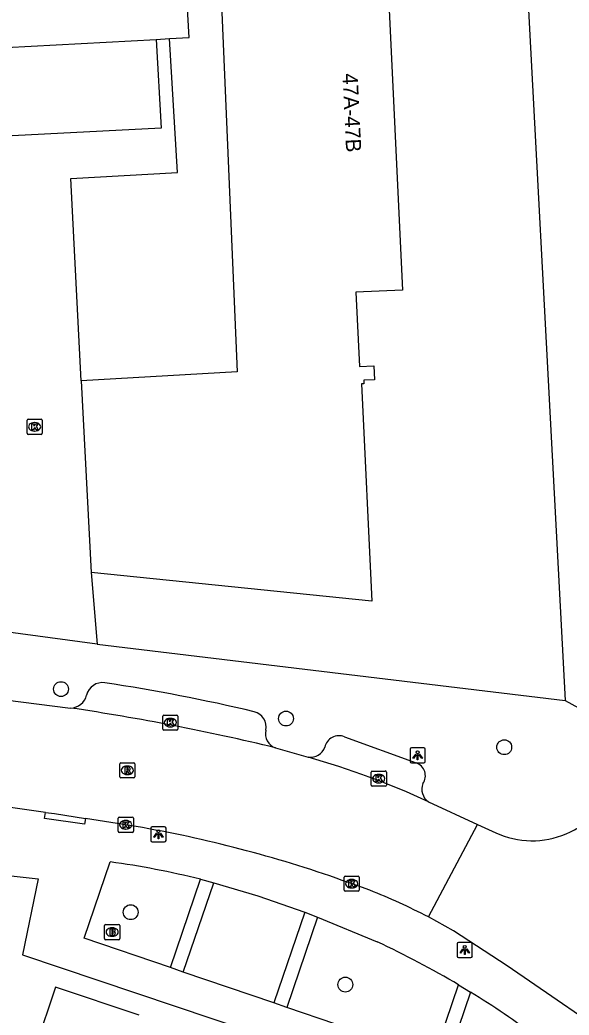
# Model space of a CAD drawing. Extents: x 158087 to 159494, y 382905 to 383981.
# Drawn here: x 158633.6 to 158669.7, y 383427.4 to 383492.8 of the extents above; entities that cross this region are included whole.
import ezdxf

# ---------------------------------------------------------------- set-up
doc = ezdxf.new("R2010")
doc.units = 0
for name, color, linetype in [('IMGEO_Boom', 7, 'Continuous'), ('IMGEO_Brandkraan', 7, 'Continuous'), ('IMGEO_Kolk', 7, 'Continuous'), ('IMGEO_Lichtpunt', 7, 'Continuous'), ('IMGEO_Pand', 7, 'Continuous'), ('IMGEO_Pand_nummerreeks', 7, 'Continuous'), ('IMGEO_Rijbaan_lokaal_open', 7, 'Continuous'), ('IMGEO_Rioolput', 7, 'Continuous'), ('IMGEO_Voetpad_open', 7, 'Continuous')]:
    doc.layers.add(name, color=color, linetype=linetype)

msp = doc.modelspace()

# ---------------------------------------------------------------- linework, layer by layer
at = {"layer": 'IMGEO_Boom'}
for centre in [(158636.284, 383448.813), (158651.099, 383446.878), (158665.464, 383444.993), (158640.874, 383434.146), (158655.003, 383429.386)]:
    msp.add_circle(centre, 0.489, dxfattribs=at)
at = {"layer": 'IMGEO_Brandkraan'}
for p, q in [((158639.151, 383432.412), (158639.151, 383433.264)), ((158639.226, 383433.338), (158640.078, 383433.338)), ((158639.639, 383433.118), (158639.664, 383433.118)), ((158640.152, 383433.264), (158640.152, 383432.412)), ((158640.078, 383432.338), (158639.226, 383432.338)), ((158639.662, 383432.558), (158639.637, 383432.558))]:
    msp.add_line(p, q, dxfattribs=at)
for points in [[(158639.151, 383432.412), (158639.151, 383433.264)], [(158639.226, 383433.338), (158640.078, 383433.338)], [(158639.499, 383433.038), (158639.499, 383432.638), (158639.712, 383432.638)], [(158639.73, 383433.038), (158639.499, 383433.038)], [(158639.678, 383432.957), (158639.624, 383432.957), (158639.624, 383432.881)], [(158639.624, 383432.881), (158639.677, 383432.881)], [(158639.686, 383432.805), (158639.624, 383432.805), (158639.624, 383432.724)], [(158640.152, 383433.264), (158640.152, 383432.412)], [(158640.078, 383432.338), (158639.226, 383432.338)], [(158639.624, 383432.724), (158639.686, 383432.724)]]:
    msp.add_lwpolyline(points, dxfattribs=at)
for centre, radius, start, end in [((158639.228, 383433.262), 0.0765, 91.55205, 178.44795), ((158639.228, 383433.262), 0.0765, 91.55205, 178.44795), ((158639.679, 383432.919), 0.0379, 267.82845, 90.93552), ((158639.687, 383432.764), 0.0404, 269.87594, 90.50774), ((158639.734, 383432.893), 0.145, 59.4692, 91.53667), ((158639.759, 383432.94), 0.0922, 285.51372, 58.15012), ((158639.764, 383432.748), 0.105, 301.31148, 78.98903), ((158640.076, 383433.262), 0.0765, 1.55205, 88.44795), ((158640.076, 383433.262), 0.0765, 1.55205, 88.44795), ((158639.228, 383432.414), 0.0765, 181.55205, 268.44795), ((158639.228, 383432.414), 0.0765, 181.55205, 268.44795), ((158639.718, 383432.889), 0.251, 268.66757, 293.53466), ((158640.076, 383432.414), 0.0765, 271.55205, 358.44795), ((158640.076, 383432.414), 0.0765, 271.55205, 358.44795)]:
    msp.add_arc(centre, radius, start, end, dxfattribs=at)
for centre, major_axis, ratio, start_param, end_param in [((158639.638, 383432.838), (-0.387, 0.002), 0.722429, 4.712389, 7.853982), ((158639.663, 383432.838), (-0.39, 0.002), 0.717154, 1.570796, 4.712389)]:
    msp.add_ellipse(centre, major_axis=major_axis, ratio=ratio, start_param=start_param, end_param=end_param, dxfattribs=at)
at = {"layer": 'IMGEO_Kolk'}
for p, q in [((158634.05, 383465.635), (158634.05, 383466.487)), ((158634.125, 383466.561), (158634.977, 383466.561)), ((158634.538, 383466.341), (158634.563, 383466.341)), ((158635.051, 383466.487), (158635.051, 383465.635)), ((158634.977, 383465.561), (158634.125, 383465.561)), ((158634.561, 383465.781), (158634.536, 383465.781)), ((158642.985, 383446.184), (158642.985, 383447.036)), ((158643.06, 383447.11), (158643.912, 383447.11)), ((158643.473, 383446.89), (158643.498, 383446.89)), ((158643.986, 383447.036), (158643.986, 383446.184)), ((158643.912, 383446.11), (158643.06, 383446.11)), ((158643.496, 383446.33), (158643.471, 383446.33)), ((158656.702, 383442.502), (158656.702, 383443.354)), ((158656.777, 383443.428), (158657.629, 383443.428)), ((158657.703, 383443.354), (158657.703, 383442.502)), ((158657.213, 383442.648), (158657.188, 383442.648)), ((158657.19, 383443.208), (158657.215, 383443.208)), ((158657.629, 383442.428), (158656.777, 383442.428)), ((158640.048, 383439.468), (158640.048, 383440.32)), ((158640.123, 383440.394), (158640.975, 383440.394)), ((158640.536, 383440.174), (158640.561, 383440.174)), ((158641.049, 383440.32), (158641.049, 383439.468)), ((158640.975, 383439.394), (158640.123, 383439.394)), ((158640.559, 383439.614), (158640.534, 383439.614)), ((158654.923, 383435.592), (158654.923, 383436.444)), ((158654.998, 383436.518), (158655.85, 383436.518)), ((158655.411, 383436.298), (158655.436, 383436.298)), ((158655.924, 383436.444), (158655.924, 383435.592)), ((158655.85, 383435.518), (158654.998, 383435.518)), ((158655.434, 383435.738), (158655.409, 383435.738))]:
    msp.add_line(p, q, dxfattribs=at)
for points in [[(158634.05, 383465.635), (158634.05, 383466.487)], [(158634.125, 383466.561), (158634.977, 383466.561)], [(158634.371, 383466.261), (158634.494, 383466.261), (158634.494, 383466.11), (158634.624, 383466.261), (158634.788, 383466.261), (158634.642, 383466.11), (158634.795, 383465.861), (158634.643, 383465.861), (158634.558, 383466.025), (158634.494, 383465.958), (158634.494, 383465.861), (158634.371, 383465.861), (158634.371, 383466.261)], [(158635.051, 383466.487), (158635.051, 383465.635)], [(158634.977, 383465.561), (158634.125, 383465.561)], [(158642.985, 383446.184), (158642.985, 383447.036)], [(158643.06, 383447.11), (158643.912, 383447.11)], [(158643.306, 383446.81), (158643.429, 383446.81), (158643.429, 383446.659), (158643.559, 383446.81), (158643.723, 383446.81), (158643.577, 383446.659), (158643.73, 383446.41), (158643.578, 383446.41), (158643.493, 383446.574), (158643.429, 383446.507), (158643.429, 383446.41), (158643.306, 383446.41), (158643.306, 383446.81)], [(158643.986, 383447.036), (158643.986, 383446.184)], [(158643.912, 383446.11), (158643.06, 383446.11)], [(158656.702, 383442.502), (158656.702, 383443.354)], [(158656.777, 383443.428), (158657.629, 383443.428)], [(158657.703, 383443.354), (158657.703, 383442.502)], [(158657.023, 383443.128), (158657.146, 383443.128), (158657.146, 383442.977), (158657.276, 383443.128), (158657.44, 383443.128), (158657.294, 383442.977), (158657.447, 383442.728), (158657.295, 383442.728), (158657.21, 383442.892), (158657.146, 383442.825), (158657.146, 383442.728), (158657.023, 383442.728), (158657.023, 383443.128)], [(158657.629, 383442.428), (158656.777, 383442.428)], [(158640.048, 383439.468), (158640.048, 383440.32)], [(158640.123, 383440.394), (158640.975, 383440.394)], [(158640.369, 383440.094), (158640.492, 383440.094), (158640.492, 383439.943), (158640.622, 383440.094), (158640.786, 383440.094), (158640.64, 383439.943), (158640.793, 383439.694), (158640.641, 383439.694), (158640.556, 383439.858), (158640.492, 383439.791), (158640.492, 383439.694), (158640.369, 383439.694), (158640.369, 383440.094)], [(158641.049, 383440.32), (158641.049, 383439.468)], [(158640.975, 383439.394), (158640.123, 383439.394)], [(158654.923, 383435.592), (158654.923, 383436.444)], [(158654.998, 383436.518), (158655.85, 383436.518)], [(158655.244, 383436.218), (158655.367, 383436.218), (158655.367, 383436.067), (158655.497, 383436.218), (158655.661, 383436.218), (158655.515, 383436.067), (158655.668, 383435.818), (158655.516, 383435.818), (158655.431, 383435.982), (158655.367, 383435.915), (158655.367, 383435.818), (158655.244, 383435.818), (158655.244, 383436.218)], [(158655.924, 383436.444), (158655.924, 383435.592)], [(158655.85, 383435.518), (158654.998, 383435.518)]]:
    msp.add_lwpolyline(points, dxfattribs=at)
for centre, start, end in [((158634.127, 383466.485), 91.55205, 178.44795), ((158634.127, 383466.485), 91.55205, 178.44795), ((158634.975, 383466.485), 1.55205, 88.44795), ((158634.975, 383466.485), 1.55205, 88.44795), ((158634.127, 383465.637), 181.55205, 268.44795), ((158634.127, 383465.637), 181.55205, 268.44795), ((158634.975, 383465.637), 271.55205, 358.44795), ((158634.975, 383465.637), 271.55205, 358.44795), ((158643.062, 383447.034), 91.55205, 178.44795), ((158643.062, 383447.034), 91.55205, 178.44795), ((158643.91, 383447.034), 1.55205, 88.44795), ((158643.91, 383447.034), 1.55205, 88.44795), ((158643.062, 383446.186), 181.55205, 268.44795), ((158643.062, 383446.186), 181.55205, 268.44795), ((158643.91, 383446.186), 271.55205, 358.44795), ((158643.91, 383446.186), 271.55205, 358.44795), ((158656.779, 383443.352), 91.55205, 178.44795), ((158656.779, 383443.352), 91.55205, 178.44795), ((158657.627, 383443.352), 1.55205, 88.44795), ((158657.627, 383443.352), 1.55205, 88.44795), ((158656.779, 383442.504), 181.55205, 268.44795), ((158656.779, 383442.504), 181.55205, 268.44795), ((158657.627, 383442.504), 271.55205, 358.44795), ((158657.627, 383442.504), 271.55205, 358.44795), ((158640.125, 383440.318), 91.55205, 178.44795), ((158640.125, 383440.318), 91.55205, 178.44795), ((158640.973, 383440.318), 1.55205, 88.44795), ((158640.973, 383440.318), 1.55205, 88.44795), ((158640.125, 383439.47), 181.55205, 268.44795), ((158640.125, 383439.47), 181.55205, 268.44795), ((158640.973, 383439.47), 271.55205, 358.44795), ((158640.973, 383439.47), 271.55205, 358.44795), ((158655, 383436.442), 91.55205, 178.44795), ((158655, 383436.442), 91.55205, 178.44795), ((158655.848, 383436.442), 1.55205, 88.44795), ((158655.848, 383436.442), 1.55205, 88.44795), ((158655, 383435.594), 181.55205, 268.44795), ((158655, 383435.594), 181.55205, 268.44795), ((158655.848, 383435.594), 271.55205, 358.44795), ((158655.848, 383435.594), 271.55205, 358.44795)]:
    msp.add_arc(centre, 0.0765, start, end, dxfattribs=at)
for centre, major_axis, ratio, start_param, end_param in [((158634.537, 383466.061), (-0.387, 0.002), 0.722429, 4.712389, 7.853982), ((158634.562, 383466.061), (-0.39, 0.002), 0.717154, 1.570796, 4.712389), ((158643.472, 383446.61), (-0.387, 0.002), 0.722429, 4.712389, 7.853982), ((158643.497, 383446.61), (-0.39, 0.002), 0.717154, 1.570796, 4.712389), ((158657.189, 383442.928), (-0.387, 0.002), 0.722429, 4.712389, 7.853982), ((158657.214, 383442.928), (-0.39, 0.002), 0.717154, 1.570796, 4.712389), ((158640.535, 383439.894), (-0.387, 0.002), 0.722429, 4.712389, 7.853982), ((158640.56, 383439.894), (-0.39, 0.002), 0.717154, 1.570796, 4.712389), ((158655.41, 383436.018), (-0.387, 0.002), 0.722429, 4.712389, 7.853982), ((158655.435, 383436.018), (-0.39, 0.002), 0.717154, 1.570796, 4.712389)]:
    msp.add_ellipse(centre, major_axis=major_axis, ratio=ratio, start_param=start_param, end_param=end_param, dxfattribs=at)
at = {"layer": 'IMGEO_Lichtpunt'}
for p, q in [((158659.264, 383444.867), (158659.264, 383444.06)), ((158659.264, 383444.867), (158659.264, 383444.06)), ((158660.166, 383444.962), (158659.358, 383444.962)), ((158660.166, 383444.962), (158659.358, 383444.962)), ((158660.26, 383444.06), (158660.26, 383444.867)), ((158660.26, 383444.06), (158660.26, 383444.867)), ((158659.358, 383443.966), (158660.166, 383443.966)), ((158659.358, 383443.966), (158660.166, 383443.966)), ((158642.205, 383439.673), (158642.205, 383438.866)), ((158642.205, 383439.673), (158642.205, 383438.866)), ((158643.107, 383439.768), (158642.299, 383439.768)), ((158643.107, 383439.768), (158642.299, 383439.768)), ((158643.201, 383438.866), (158643.201, 383439.673)), ((158643.201, 383438.866), (158643.201, 383439.673)), ((158642.299, 383438.772), (158643.107, 383438.772)), ((158642.299, 383438.772), (158643.107, 383438.772)), ((158663.27, 383432.162), (158662.462, 383432.162)), ((158663.27, 383432.162), (158662.462, 383432.162)), ((158662.368, 383432.067), (158662.368, 383431.26)), ((158662.368, 383432.067), (158662.368, 383431.26)), ((158663.364, 383431.26), (158663.364, 383432.067)), ((158663.364, 383431.26), (158663.364, 383432.067)), ((158662.462, 383431.166), (158663.27, 383431.166)), ((158662.462, 383431.166), (158663.27, 383431.166))]:
    msp.add_line(p, q, dxfattribs=at)
for points in [[(158659.638, 383444.531), (158659.677, 383444.503), (158659.489, 383444.241), (158659.451, 383444.268), (158659.638, 383444.531)], [(158659.74, 383444.483), (158659.787, 383444.483), (158659.787, 383444.161), (158659.74, 383444.161), (158659.74, 383444.483)], [(158659.85, 383444.503), (158659.888, 383444.53), (158660.075, 383444.268), (158660.036, 383444.24), (158659.85, 383444.503)], [(158642.579, 383439.337), (158642.618, 383439.309), (158642.43, 383439.047), (158642.392, 383439.074), (158642.579, 383439.337)], [(158642.791, 383439.309), (158642.829, 383439.336), (158643.016, 383439.074), (158642.977, 383439.046), (158642.791, 383439.309)], [(158642.681, 383439.289), (158642.728, 383439.289), (158642.728, 383438.967), (158642.681, 383438.967), (158642.681, 383439.289)], [(158662.742, 383431.731), (158662.781, 383431.703), (158662.593, 383431.441), (158662.555, 383431.468), (158662.742, 383431.731)], [(158662.844, 383431.683), (158662.891, 383431.683), (158662.891, 383431.361), (158662.844, 383431.361), (158662.844, 383431.683)], [(158662.954, 383431.703), (158662.992, 383431.73), (158663.179, 383431.468), (158663.14, 383431.44), (158662.954, 383431.703)]]:
    msp.add_lwpolyline(points, dxfattribs=at)
for centre in [(158659.763, 383444.665), (158642.704, 383439.471), (158662.867, 383431.865)]:
    msp.add_circle(centre, 0.0994, dxfattribs=at)
for centre, start, end in [((158659.358, 383444.867), 90, 180), ((158659.358, 383444.867), 90, 180), ((158660.166, 383444.867), 0, 90), ((158660.166, 383444.867), 0, 90), ((158659.358, 383444.06), 180, 270), ((158659.358, 383444.06), 180, 270), ((158660.166, 383444.06), 270, 0), ((158660.166, 383444.06), 270, 360), ((158642.299, 383439.673), 90, 180), ((158642.299, 383439.673), 90, 180), ((158643.107, 383439.673), 0, 90), ((158643.107, 383439.673), 0, 90), ((158642.299, 383438.866), 180, 270), ((158642.299, 383438.866), 180, 270), ((158643.107, 383438.866), 270, 0), ((158643.107, 383438.866), 270, 360), ((158662.462, 383432.067), 90, 180), ((158662.462, 383432.067), 90, 180), ((158663.27, 383432.067), 0, 90), ((158663.27, 383432.067), 0, 90), ((158662.462, 383431.26), 180, 270), ((158662.462, 383431.26), 180, 270), ((158663.27, 383431.26), 270, 0), ((158663.27, 383431.26), 270, 360)]:
    msp.add_arc(centre, 0.0946, start, end, dxfattribs=at)
at = {"layer": 'IMGEO_Pand'}
for points in [[(158643.439, 383491.582), (158644.734, 383491.659), (158644.238, 383500), (158644, 383504.009), (158613.175, 383502.059), (158613.305, 383500), (158613.939, 383489.984), (158629.826, 383490.845), (158631.02, 383490.909), (158642.554, 383491.534)], [(158652.357, 383502.827), (158654.173, 383502.913), (158654.312, 383500), (158654.497, 383496.111), (158657.764, 383496.267), (158658.774, 383475.051), (158655.697, 383474.905), (158655.929, 383470.015), (158656.879, 383470.06), (158656.922, 383469.151), (158656.222, 383469.118), (158656.232, 383468.894), (158656.07, 383468.886), (158656.747, 383454.587), (158638.28, 383456.476)], [(158646.481, 383502.547), (158646.59, 383500), (158647.886, 383469.682), (158637.621, 383469.091)], [(158642.554, 383491.534), (158643.439, 383491.582)], [(158637.621, 383469.091), (158638.28, 383456.476)], [(158641.434, 383427.374), (158635.92, 383429.224), (158634.627, 383425.368), (158630.489, 383425.806), (158629.838, 383420.849), (158629.75, 383420.092), (158632.921, 383419.736), (158633.15, 383420.419), (158638.498, 383418.625)]]:
    msp.add_lwpolyline(points, dxfattribs=at)
at = {"layer": 'IMGEO_Rijbaan_lokaal_open'}
for points in [[(158612.572, 383450.573), (158614.131, 383450.388), (158632.61, 383448.11), (158636.92, 383447.57)], [(158650.409, 383444.952), (158652.566, 383444.338)], [(158635.267, 383440.708), (158630.194, 383441.428), (158617.174, 383442.983), (158611.942, 383443.614), (158611.729, 383443.646)], [(158660.471, 383441.41), (158663.701, 383439.919)], [(158635.267, 383440.708), (158635.852, 383440.625), (158637.895, 383440.302)], [(158641.642, 383439.707), (158637.895, 383440.302)], [(158660.471, 383433.837), (158663.701, 383439.919)], [(158663.701, 383439.919), (158664.906, 383439.368)], [(158656.606, 383435.592), (158655.219, 383436.091)], [(158673.716, 383425.102), (158665.647, 383430.614), (158662.128, 383432.913), (158660.471, 383433.837)]]:
    msp.add_lwpolyline(points, dxfattribs=at)
for centre, radius, start, end in [((158614.638, 383296.704), 152.502, 76.43426, 81.59845), ((158637.52, 383391.583), 54.859, 65.26893, 74.08197), ((158667.307, 383444.545), 5.706, 245.11719, 341.0439), ((158627.157, 383358.022), 82.959, 70.2287, 79.94419), ((158640.372, 383394.706), 43.991, 62.81301, 68.34377)]:
    msp.add_arc(centre, radius, start, end, dxfattribs=at)
at = {"layer": 'IMGEO_Rioolput'}
for p, q in [((158640.228, 383443.974), (158641.08, 383443.974)), ((158640.153, 383443.048), (158640.153, 383443.9)), ((158640.641, 383443.754), (158640.666, 383443.754)), ((158641.154, 383443.9), (158641.154, 383443.048)), ((158641.08, 383442.974), (158640.228, 383442.974)), ((158640.664, 383443.194), (158640.639, 383443.194))]:
    msp.add_line(p, q, dxfattribs=at)
for points in [[(158640.228, 383443.974), (158641.08, 383443.974)], [(158640.153, 383443.048), (158640.153, 383443.9)], [(158640.742, 383443.672), (158640.49, 383443.674), (158640.49, 383443.274)], [(158640.49, 383443.274), (158640.614, 383443.274), (158640.614, 383443.436), (158640.625, 383443.436)], [(158640.668, 383443.593), (158640.614, 383443.593), (158640.614, 383443.512)], [(158640.614, 383443.512), (158640.666, 383443.512)], [(158640.672, 383443.407), (158640.743, 383443.274), (158640.883, 383443.274), (158640.818, 383443.4)], [(158641.154, 383443.9), (158641.154, 383443.048)], [(158641.08, 383442.974), (158640.228, 383442.974)]]:
    msp.add_lwpolyline(points, dxfattribs=at)
for centre, radius, start, end in [((158640.23, 383443.898), 0.0765, 91.55205, 178.44795), ((158640.23, 383443.898), 0.0765, 91.55205, 178.44795), ((158641.078, 383443.898), 0.0765, 1.55205, 88.44795), ((158641.078, 383443.898), 0.0765, 1.55205, 88.44795), ((158640.624, 383443.383), 0.0533, 26.02933, 88.69889), ((158640.65, 383443.701), 0.19, 274.7715, 282.96867), ((158640.674, 383443.497), 0.0964, 77.00612, 93.18647), ((158640.688, 383443.554), 0.0378, 276.66336, 79.67722), ((158640.741, 383443.562), 0.109, 350.36119, 89.41601), ((158640.739, 383443.562), 0.112, 277.58423, 350.98172), ((158640.723, 383443.347), 0.108, 29.51342, 73.79051), ((158640.23, 383443.05), 0.0765, 181.55205, 268.44795), ((158640.23, 383443.05), 0.0765, 181.55205, 268.44795), ((158641.078, 383443.05), 0.0765, 271.55205, 358.44795), ((158641.078, 383443.05), 0.0765, 271.55205, 358.44795)]:
    msp.add_arc(centre, radius, start, end, dxfattribs=at)
for centre, major_axis, ratio, start_param, end_param in [((158640.64, 383443.474), (-0.387, 0.002), 0.722429, 4.712389, 7.853982), ((158640.665, 383443.474), (-0.39, 0.002), 0.717154, 1.570796, 4.712389)]:
    msp.add_ellipse(centre, major_axis=major_axis, ratio=ratio, start_param=start_param, end_param=end_param, dxfattribs=at)
at = {"layer": 'IMGEO_Voetpad_open'}
for points in [[(158666.215, 383509.595), (158669.483, 383448.061)], [(158642.554, 383491.534), (158642.872, 383485.706), (158631.344, 383485.11)], [(158637.621, 383469.091), (158636.944, 383482.39), (158643.959, 383482.788), (158643.439, 383491.582)], [(158638.28, 383456.476), (158638.66, 383451.771)], [(158638.66, 383451.771), (158631.655, 383452.715)], [(158638.66, 383451.771), (158669.483, 383448.061)], [(158669.483, 383448.061), (158673.621, 383445.789)], [(158654.945, 383445.677), (158659.662, 383443.958)], [(158637.895, 383440.302), (158637.838, 383439.927), (158635.206, 383440.306), (158635.267, 383440.708)], [(158643.487, 383430.498), (158637.807, 383432.432), (158639.523, 383437.451)], [(158629.596, 383436.914), (158634.795, 383436.349), (158633.754, 383431.336), (158671.271, 383418.731), (158683.135, 383414.745)], [(158643.487, 383430.498), (158645.465, 383436.307)], [(158644.339, 383430.208), (158646.339, 383436.081)], [(158645.465, 383436.307), (158646.339, 383436.081)], [(158646.339, 383436.081), (158649.253, 383435.211), (158652.333, 383434.138)], [(158652.333, 383434.138), (158650.303, 383428.177)], [(158652.333, 383434.138), (158653.176, 383433.82)], [(158653.176, 383433.82), (158651.155, 383427.886)], [(158653.176, 383433.82), (158657.097, 383432.193)], [(158644.339, 383430.208), (158643.487, 383430.498)], [(158650.303, 383428.177), (158644.339, 383430.208)], [(158660.837, 383424.589), (158662.464, 383429.363)], [(158663.252, 383428.887), (158661.689, 383424.299)], [(158662.464, 383429.363), (158663.252, 383428.887)], [(158651.155, 383427.886), (158650.303, 383428.177)], [(158660.837, 383424.589), (158651.155, 383427.886)]]:
    msp.add_lwpolyline(points, dxfattribs=at)
for centre, radius, start, end in [((158639.021, 383448.162), 1.079, 81.90883, 166.32645), ((158620.935, 383328.596), 122.005, 76.69479, 81.40288), ((158636.902, 383448.671), 1.101, 270.95891, 346.66529), ((158648.746, 383446.315), 1.046, 348.77777, 75.20756), ((158650.719, 383445.877), 0.975, 166.09627, 251.49115), ((158654.583, 383444.793), 0.955, 67.73732, 167.56787), ((158652.702, 383445.336), 1.007, 262.25833, 340.4426), ((158659.38, 383443.111), 0.893, 325.03905, 71.60303), ((158661.016, 383442.223), 0.979, 157.44666, 236.15508), ((158632.265, 383383.749), 54.19, 75.90169, 82.30294), ((158631.818, 383377.747), 60.028, 59.30062, 65.09434), ((158631.995, 383377.973), 59.742, 53.40523, 58.45364)]:
    msp.add_arc(centre, radius, start, end, dxfattribs=at)

# ---------------------------------------------------------------- texts
at = {"layer": 'IMGEO_Pand_nummerreeks'}
msp.add_text('47A-47B', height=1, rotation=272.72707, dxfattribs=at).set_placement((158654.813, 383489.285))

doc.saveas('drawing.dxf')
